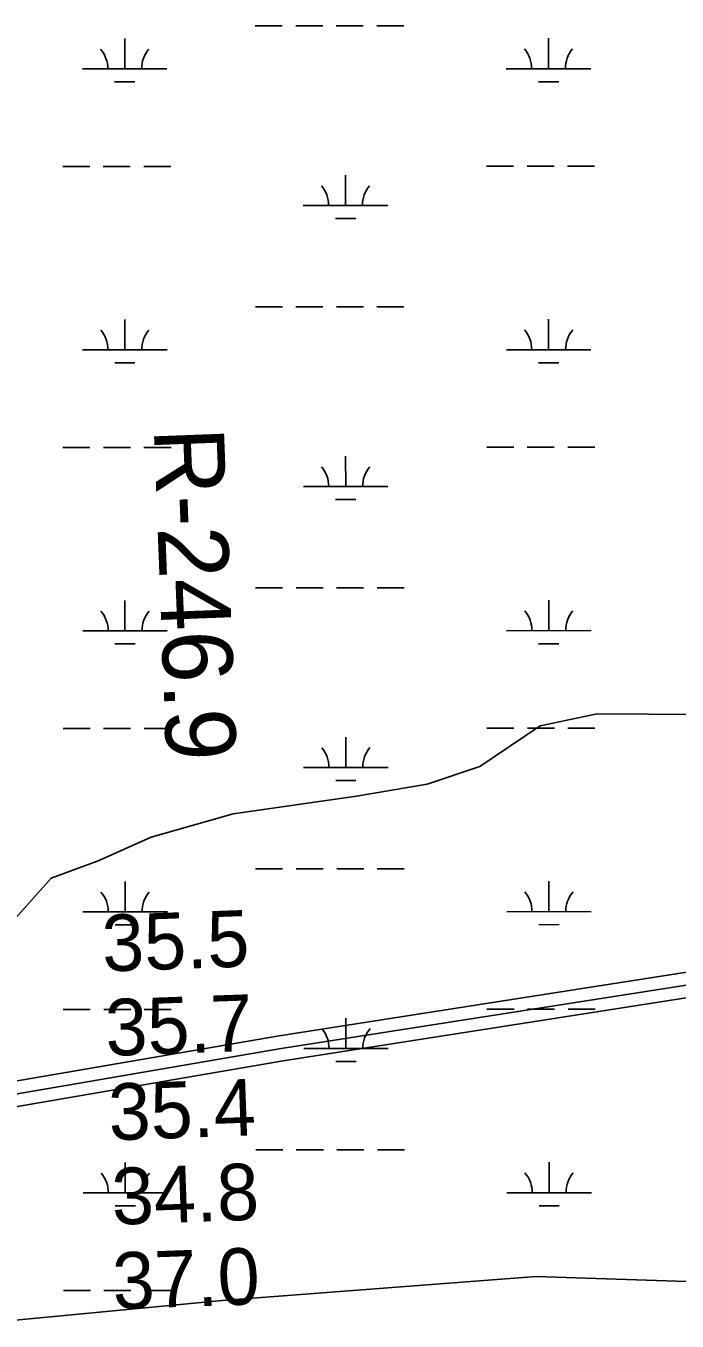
# Model space of a CAD drawing. Extents: x 3279314 to 3317160, y 734079 to 759431.
# Drawn here: x 3294093 to 3294864, y 754819 to 756352 of the extents above; entities that cross this region are included whole.
import ezdxf

# ---------------------------------------------------------------- set-up
doc = ezdxf.new("R2010")
doc.units = 0
for name, color, linetype in [('V-RIVR-RANG', 7, 'Continuous'), ('V-RIVR-RANG-IDEN', 7, 'Continuous'), ('V-ROAD-CNTR', 7, 'Continuous'), ('V-SITE-VEGE', 7, 'Continuous'), ('V-WETL-SWMP', 7, 'Continuous')]:
    doc.layers.add(name, color=color, linetype=linetype)

msp = doc.modelspace()

# ---------------------------------------------------------------- linework, layer by layer
at = {"layer": 'V-ROAD-CNTR'}
for points in [[(3298526.4, 755424), (3298356.9, 755436.1), (3298173.9, 755447.6), (3298055.6, 755428.7), (3297945.6, 755408.2), (3297229.1, 755421.5), (3297081.5, 755425.7), (3296667.8, 755406.7), (3296196.8, 755377.9), (3295817.7, 755354.4), (3295668.1, 755343.2), (3295557.3, 755335.6), (3295397, 755308.2), (3295272, 755292.1), (3294900.4, 755235.6), (3294392.4, 755156.1), (3293985.6, 755086.3), (3293704.7, 755047.1)], [(3298525.3, 755409), (3298355.9, 755421.1), (3298174.6, 755432.5), (3298058.1, 755413.9), (3297946.9, 755393.2), (3297228.7, 755406.5), (3297081.7, 755410.6), (3296668.6, 755391.7), (3296197.7, 755362.9), (3295818.8, 755339.4), (3295669.2, 755328.2), (3295559, 755320.7), (3295399.2, 755293.4), (3295274.1, 755277.2), (3294902.7, 755220.8), (3294394.9, 755141.3), (3293987.9, 755071.5), (3293706.7, 755032.2)], [(3298525.3, 755409), (3298355.9, 755421.1), (3298174.6, 755432.5), (3298058.1, 755413.9), (3297946.9, 755393.2), (3297228.7, 755406.5), (3297081.7, 755410.6), (3296668.6, 755391.7), (3296197.7, 755362.9), (3295818.8, 755339.4), (3295669.2, 755328.2), (3295559, 755320.7), (3295399.2, 755293.4), (3295274.1, 755277.2), (3294902.7, 755220.8), (3294394.9, 755141.3), (3293987.9, 755071.5), (3293706.7, 755032.2)], [(3298524.2, 755394.1), (3298354.8, 755406.2), (3298175.3, 755417.4), (3298060.7, 755399.1), (3297948.1, 755378.2), (3297228.4, 755391.5), (3297081.8, 755395.6), (3296669.4, 755376.7), (3296198.6, 755347.9), (3295819.8, 755324.4), (3295670.2, 755313.3), (3295560.8, 755305.7), (3295401.4, 755278.6), (3295276.2, 755262.4), (3294905, 755205.9), (3294397.3, 755126.5), (3293990.2, 755056.7), (3293708.8, 755017.4)]]:
    msp.add_lwpolyline(points, dxfattribs=at)
at = {"layer": 'V-SITE-VEGE'}
for p, q in [((3294630.2, 755475), (3294701.4, 755523.3)), ((3294701.4, 755523.3), (3294769.2, 755537.6)), ((3294769.2, 755537.6), (3294890.5, 755536.8)), ((3294567.6, 755454.1), (3294630.2, 755475)), ((3294484.2, 755440.2), (3294567.6, 755454.1)), ((3294338.2, 755419.3), (3294484.2, 755440.2)), ((3294240.8, 755391.5), (3294338.2, 755419.3)), ((3294178.2, 755363.6), (3294240.8, 755391.5)), ((3294122.6, 755342.8), (3294178.2, 755363.6)), ((3294016.5, 755224.4), (3294122.6, 755342.8))]:
    msp.add_line(p, q, dxfattribs=at)
at = {"layer": 'V-WETL-SWMP'}
for p, q in [((3294364.1, 756351.9), (3294396.1, 756351.9)), ((3294412.1, 756351.9), (3294444.1, 756351.9)), ((3294460.1, 756351.9), (3294492.1, 756351.9)), ((3294508.1, 756351.9), (3294540.1, 756352)), ((3294209.6, 756301), (3294209.6, 756337)), ((3294711.5, 756301.3), (3294711.5, 756337.3)), ((3294159.6, 756301), (3294259.6, 756301.1)), ((3294661.5, 756301.3), (3294761.5, 756301.3)), ((3294197.6, 756285.6), (3294221.6, 756285.6)), ((3294699.5, 756285.9), (3294723.5, 756285.9)), ((3294136.2, 756185.6), (3294168.2, 756185.6)), ((3294184.2, 756185.6), (3294216.2, 756185.6)), ((3294232.2, 756185.6), (3294264.2, 756185.6)), ((3294638.1, 756185.8), (3294670.1, 756185.8)), ((3294686.1, 756185.9), (3294718.1, 756185.9)), ((3294734.1, 756185.9), (3294766.1, 756185.9)), ((3294471.1, 756139.3), (3294471.1, 756175.3)), ((3294421.1, 756139.3), (3294521.1, 756139.3)), ((3294459.1, 756123.9), (3294483.1, 756123.9)), ((3294364.3, 756019.2), (3294396.3, 756019.2)), ((3294412.3, 756019.2), (3294444.3, 756019.2)), ((3294460.3, 756019.2), (3294492.3, 756019.3)), ((3294508.3, 756019.3), (3294540.3, 756019.3)), ((3294209.7, 755968.4), (3294209.7, 756004.4)), ((3294711.6, 755968.6), (3294711.6, 756004.6)), ((3294159.7, 755968.3), (3294259.7, 755968.4)), ((3294661.6, 755968.6), (3294761.6, 755968.6)), ((3294197.7, 755952.9), (3294221.7, 755952.9)), ((3294699.7, 755953.2), (3294723.7, 755953.2)), ((3294136.4, 755852.9), (3294168.4, 755852.9)), ((3294184.4, 755852.9), (3294216.4, 755852.9)), ((3294232.4, 755852.9), (3294264.4, 755853)), ((3294638.3, 755853.2), (3294670.3, 755853.2)), ((3294686.3, 755853.2), (3294718.3, 755853.2)), ((3294734.3, 755853.2), (3294766.3, 755853.2)), ((3294471.3, 755806.6), (3294471.2, 755842.6)), ((3294421.3, 755806.6), (3294521.3, 755806.7)), ((3294459.3, 755791.2), (3294483.3, 755791.2)), ((3294364.5, 755686.5), (3294396.5, 755686.5)), ((3294412.5, 755686.5), (3294444.5, 755686.6)), ((3294460.5, 755686.6), (3294492.5, 755686.6)), ((3294508.5, 755686.6), (3294540.5, 755686.6)), ((3294209.9, 755635.7), (3294209.9, 755671.7)), ((3294711.8, 755635.9), (3294711.8, 755671.9)), ((3294159.9, 755635.7), (3294259.9, 755635.7)), ((3294661.8, 755635.9), (3294761.8, 755636)), ((3294197.9, 755620.3), (3294221.9, 755620.3)), ((3294699.8, 755620.5), (3294723.8, 755620.5)), ((3294136.6, 755520.2), (3294168.6, 755520.2)), ((3294184.6, 755520.2), (3294216.6, 755520.3)), ((3294232.6, 755520.3), (3294264.6, 755520.3)), ((3294471.4, 755474), (3294471.4, 755510)), ((3294638.5, 755520.5), (3294670.5, 755520.5)), ((3294686.5, 755520.5), (3294718.5, 755520.5)), ((3294734.5, 755520.5), (3294766.5, 755520.5)), ((3294421.4, 755473.9), (3294521.4, 755474)), ((3294459.4, 755458.5), (3294483.4, 755458.5)), ((3294364.6, 755353.8), (3294396.6, 755353.9)), ((3294412.6, 755353.9), (3294444.6, 755353.9)), ((3294460.6, 755353.9), (3294492.6, 755353.9)), ((3294508.6, 755353.9), (3294540.6, 755353.9)), ((3294712, 755303.3), (3294712, 755339.3)), ((3294210.1, 755303), (3294210.1, 755339)), ((3294160.1, 755303), (3294260.1, 755303)), ((3294662, 755303.2), (3294762, 755303.3)), ((3294198.1, 755287.6), (3294222.1, 755287.6)), ((3294700, 755287.8), (3294724, 755287.9)), ((3294136.7, 755187.6), (3294168.7, 755187.6)), ((3294184.7, 755187.6), (3294216.7, 755187.6)), ((3294232.7, 755187.6), (3294264.7, 755187.6)), ((3294638.6, 755187.8), (3294670.6, 755187.8)), ((3294686.6, 755187.8), (3294718.6, 755187.8)), ((3294734.6, 755187.9), (3294766.6, 755187.9)), ((3294471.6, 755141.3), (3294471.6, 755177.3)), ((3294421.6, 755141.3), (3294521.6, 755141.3)), ((3294459.6, 755125.9), (3294483.6, 755125.9)), ((3294364.8, 755021.2), (3294396.8, 755021.2)), ((3294412.8, 755021.2), (3294444.8, 755021.2)), ((3294460.8, 755021.2), (3294492.8, 755021.2)), ((3294508.8, 755021.2), (3294540.8, 755021.3)), ((3294210.2, 754970.3), (3294210.2, 755006.3)), ((3294712.2, 754970.6), (3294712.1, 755006.6)), ((3294160.2, 754970.3), (3294260.2, 754970.4)), ((3294662.2, 754970.6), (3294762.2, 754970.6)), ((3294198.3, 754954.9), (3294222.3, 754954.9)), ((3294700.2, 754955.2), (3294724.2, 754955.2)), ((3294696.9, 754871.2), (3294325, 754842.9)), ((3294696.9, 754871.2), (3294325, 754842.9)), ((3295246.4, 754853.7), (3294696.9, 754871.2)), ((3295246.4, 754853.7), (3294696.9, 754871.2)), ((3294136.9, 754854.9), (3294168.9, 754854.9)), ((3294184.9, 754854.9), (3294216.9, 754854.9)), ((3294232.9, 754854.9), (3294264.9, 754854.9)), ((3294325, 754842.9), (3294067.6, 754818.6)), ((3294325, 754842.9), (3294067.6, 754818.6))]:
    msp.add_line(p, q, dxfattribs=at)
for centre, start, end in [((3294154.3, 756301.5), 359.2573, 40.801), ((3294264.8, 756301.5), 139.2573, 180.801), ((3294656.2, 756301.7), 359.2573, 40.801), ((3294766.7, 756301.8), 139.2573, 180.801), ((3294415.8, 756139.8), 359.2573, 40.801), ((3294526.3, 756139.8), 139.2573, 180.801), ((3294154.5, 755968.8), 359.2573, 40.801), ((3294265, 755968.9), 139.2573, 180.801), ((3294656.4, 755969.1), 359.2573, 40.801), ((3294766.9, 755969.1), 139.2573, 180.801), ((3294416, 755807.1), 359.2573, 40.801), ((3294526.5, 755807.1), 139.2573, 180.801), ((3294154.7, 755636.1), 359.2573, 40.801), ((3294265.2, 755636.2), 139.2573, 180.801), ((3294656.6, 755636.4), 359.2573, 40.801), ((3294767.1, 755636.5), 139.2573, 180.801), ((3294416.2, 755474.4), 359.2573, 40.801), ((3294526.7, 755474.5), 139.2573, 180.801), ((3294154.8, 755303.5), 359.2573, 40.801), ((3294265.3, 755303.5), 139.2573, 180.801), ((3294656.7, 755303.7), 359.2573, 40.801), ((3294767.2, 755303.8), 139.2573, 180.801), ((3294416.4, 755141.7), 359.2573, 40.801), ((3294526.8, 755141.8), 139.2573, 180.801), ((3294155, 754970.8), 359.2573, 40.801), ((3294265.5, 754970.8), 139.2573, 180.801), ((3294656.9, 754971), 359.2573, 40.801), ((3294767.4, 754971.1), 139.2573, 180.801)]:
    msp.add_arc(centre, 35.2, start, end, dxfattribs=at)

# ---------------------------------------------------------------- texts
at = {"layer": 'V-RIVR-RANG'}
for s, p in [('35.5', (3294183.8, 755232.3)), ('35.7', (3294187.7, 755132.4)), ('35.4', (3294191.5, 755032.4)), ('34.8', (3294195.3, 754932.5)), ('37.0', (3294196.2, 754832.5))]:
    msp.add_text(s, height=67, rotation=2.0483, dxfattribs=at).set_placement(p)
at = {"layer": 'V-RIVR-RANG-IDEN'}
msp.add_text('R-246.9', height=83, rotation=272.1944, dxfattribs=at).set_placement((3294244, 755875.1))

doc.saveas('drawing.dxf')
